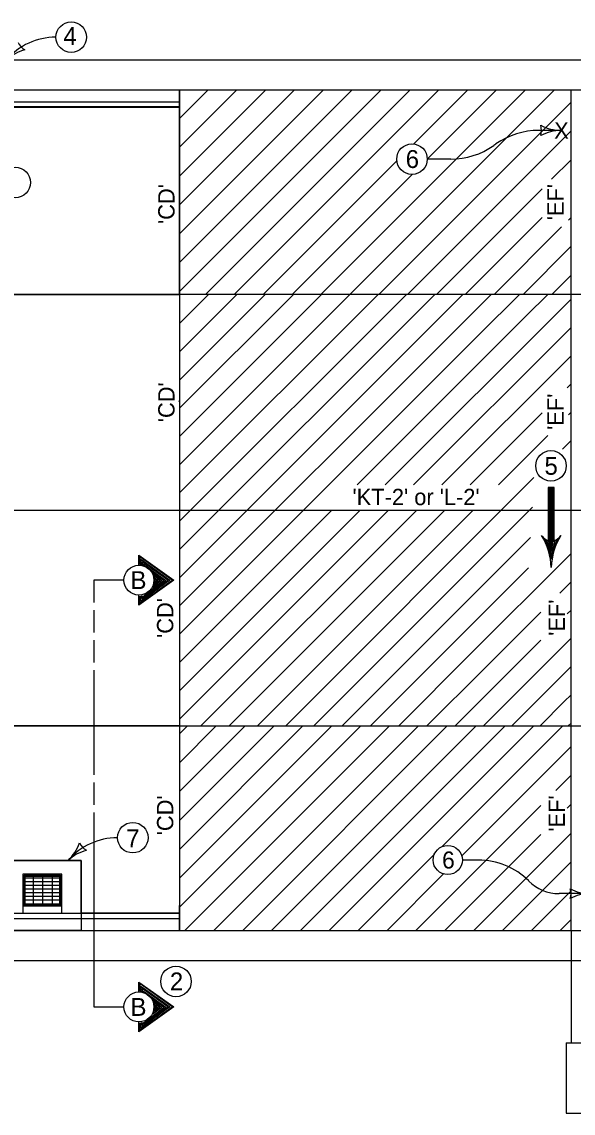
# Model space of a CAD drawing. Extents: x 9234 to 81668, y 5635 to 15999.
# Drawn here: x 22692 to 23262, y 12327 to 13456 of the extents above; entities that cross this region are included whole.
import ezdxf

# ---------------------------------------------------------------- set-up
doc = ezdxf.new("R2010")
doc.units = 0
for name, color, linetype in [('PS_BOLT', 7, 'Continuous'), ('PS_DIM', 7, 'Continuous'), ('PS_PLATE', 7, 'Continuous'), ('SheetAddenda', 7, 'Continuous'), ('TC_PCCPavement', 7, 'Continuous')]:
    doc.layers.add(name, color=color, linetype=linetype)

msp = doc.modelspace()

# ---------------------------------------------------------------- linework, layer by layer
at = {"layer": 'PS_BOLT'}
for p, q in [((22068.7, 12727.8), (24069.8, 12727.8)), ((22766.7, 12638.2), (22766.7, 12437)), ((23164, 12589), (23147.6, 12589)), ((23279.1, 12554.2), (23247.6, 12554.2))]:
    msp.add_line(p, q, dxfattribs=at)
for points in [[(22797.7, 12878.4), (22766.7, 12878.4), (22766.7, 12855.2)], [(22766.7, 12847.4), (22766.7, 12824.2)], [(22766.7, 12816.4), (22766.7, 12793.2)], [(22766.7, 12785.4), (22766.7, 12677)], [(22766.7, 12669.2), (22766.7, 12646)], [(22766.7, 12448.5), (22766.7, 12437), (22797.7, 12437)]]:
    msp.add_lwpolyline(points, dxfattribs=at)
for points in [[(22672.7, 12588.6), (22753.6, 12588.6), (22753.6, 12516.2), (22672.7, 12516.2)], [(22694.5, 12573.3), (22732.2, 12573.3), (22732.2, 12542.8), (22694.5, 12542.8)]]:
    msp.add_lwpolyline(points, close=True, dxfattribs=at)
for centre, radius, start, end in [((22727.3, 13372.9), 67.1, 90, 139.4393), ((22790.9, 12544.9), 67.1, 90, 139.4393), ((23164, 12515.2), 73.8, 45, 90), ((23247.6, 12598.5), 44.3, 225, 270)]:
    msp.add_arc(centre, radius, start, end, dxfattribs=at)
at = {"layer": 'PS_DIM'}
for p, q in [((22132.4, 13416.5), (24069.8, 13416.6)), ((22132.4, 13385.6), (22855.1, 13385.6)), ((22855.1, 13385.6), (22855.1, 13385.6)), ((22855.1, 13385.6), (22855.1, 13385.6)), ((22855.1, 13385.6), (22855.1, 12727.8)), ((22855.1, 13177), (23063.7, 13385.6)), ((22855.1, 13206.8), (23033.8, 13385.6)), ((22855.1, 13236.7), (23004, 13385.6)), ((22855.1, 13266.5), (22974.1, 13385.6)), ((22855.1, 13296.3), (22944.3, 13385.6)), ((22855.1, 13385.6), (24069.8, 13385.6)), ((22855.1, 13326.2), (22914.4, 13385.6)), ((22855.1, 13356), (22884.6, 13385.6)), ((22882, 13174), (23093.5, 13385.6)), ((22911.8, 13174), (23123.3, 13385.6)), ((23001.4, 13174), (23212.9, 13385.6)), ((23031.2, 13174), (23242.7, 13385.6)), ((23097.3, 13329.7), (23153.2, 13385.6)), ((23111.3, 13313.8), (23183, 13385.6)), ((23260, 13174), (23260, 13385.6)), ((22051.8, 13367.7), (22855.1, 13367.7)), ((22132.4, 13373.2), (22855.1, 13373.2)), ((23061.1, 13174), (23260, 13372.9)), ((22855.1, 13174), (22855.1, 13360)), ((23090.9, 13174), (23260, 13343.1)), ((23249.6, 13343.6), (23226.7, 13343.6)), ((23182.3, 13329.5), (23180, 13327.9)), ((22941.7, 13174), (23079.7, 13312.1)), ((23135.6, 13313.9), (23111.3, 13313.9)), ((23239.8, 13293.1), (23260, 13313.2)), ((22971.5, 13174), (23095.6, 13298.1)), ((23120.7, 13174), (23230, 13283.3)), ((23150.6, 13174), (23230, 13253.5)), ((23257.3, 13250.9), (23260, 13253.6)), ((23180.4, 13174), (23250.1, 13243.7)), ((23210.3, 13174), (23260, 13223.7)), ((23240.1, 13174), (23260, 13193.9)), ((24076.4, 13174), (22021.8, 13174)), ((22855.1, 13085.4), (22943.7, 13174)), ((22855.1, 13056.2), (22972.9, 13174)), ((22855.1, 13027), (23002.1, 13174)), ((22855.1, 12997.8), (23031.3, 13174)), ((22855.1, 12968.6), (23060.5, 13174)), ((22855.1, 12939.3), (23089.8, 13174)), ((22855.1, 12910.1), (23119, 13174)), ((22855.1, 13114.7), (22914.4, 13174)), ((22855.1, 13143.9), (22885.2, 13174)), ((23121.8, 13147.6), (23148.2, 13174)), ((23139.3, 13135.9), (23177.4, 13174)), ((23165.4, 13132.8), (23206.6, 13174)), ((23214, 13152.2), (23235.9, 13174)), ((23260, 12727.8), (23260, 13174)), ((23067.9, 12976.9), (23256.5, 13165.5)), ((23256.5, 13165.5), (23260, 13168.9)), ((23038.7, 12976.9), (23214, 13152.2)), ((22855.1, 12880.9), (23121.8, 13147.6)), ((23097.1, 12976.9), (23260, 13139.7)), ((22855.1, 12851.7), (23139.3, 13135.9)), ((23030.3, 12997.7), (23165.4, 13132.8)), ((23165.4, 13132.8), (23158.5, 13125.9)), ((23126.3, 12976.9), (23260, 13110.5)), ((23256, 13077.3), (23260, 13081.3)), ((22854.6, 13063.6), (22855.1, 13064)), ((23155.6, 12976.9), (23230, 13051.4)), ((23257.3, 13049.4), (23260, 13052)), ((23184.8, 12976.9), (23235.8, 13027.9)), ((23251, 13013.9), (23260, 13022.8)), ((22855.1, 12822.5), (23030.3, 12997.7)), ((22964.9, 12727.8), (23221.6, 12984.5)), ((23239.5, 12919.4), (23239.5, 12974.2)), ((22039.6, 12950.9), (24398.5, 12950.9)), ((22855.1, 12793.2), (23012.7, 12950.9)), ((22855.1, 12764), (23041.9, 12950.9)), ((22855.1, 12734.8), (23071.2, 12950.9)), ((22877.2, 12727.8), (23100.4, 12950.9)), ((22990.8, 12812.2), (23129.6, 12950.9)), ((22994.1, 12727.8), (23220.2, 12953.8)), ((23005.4, 12797.5), (23158.8, 12950.9)), ((23023.3, 12727.8), (23218, 12922.5)), ((23236.4, 12919.5), (23236.4, 12919.5)), ((23242.8, 12919.6), (23242.8, 12919.6)), ((23153, 12799), (23260, 12905.9)), ((23052.5, 12727.8), (23215.9, 12891.1)), ((23248.2, 12864.9), (23260, 12876.7)), ((23169.6, 12786.3), (23228.7, 12845.4)), ((23255.9, 12843.5), (23260, 12847.5)), ((22906.5, 12727.8), (22990.8, 12812.2)), ((23198.2, 12785.7), (23228.7, 12816.2)), ((23220.8, 12779.1), (23260, 12818.3)), ((23081.8, 12727.8), (23157.1, 12803.1)), ((22935.7, 12727.8), (23005.4, 12797.5)), ((23237.3, 12766.4), (23260, 12789.1)), ((23111, 12727.8), (23169.6, 12786.3)), ((23140.2, 12727.8), (23198.2, 12785.7)), ((23169.4, 12727.8), (23225.2, 12783.5)), ((23198.6, 12727.8), (23240.5, 12769.6)), ((23252.9, 12752.8), (23260, 12759.8)), ((23227.9, 12727.8), (23252.9, 12752.8)), ((22855.1, 12727.8), (22855.1, 12541.8)), ((22855.1, 12727.8), (22855.1, 12516.2)), ((22855.1, 12540.3), (23042.5, 12727.8)), ((22855.1, 12600), (22982.8, 12727.8)), ((22855.1, 12629.9), (22952.9, 12727.8)), ((22855.1, 12659.7), (22923.1, 12727.8)), ((22855.1, 12570.2), (23012.6, 12727.8)), ((22855.1, 12689.6), (22893.2, 12727.8)), ((22855.1, 12719.4), (22863.4, 12727.8)), ((22860.8, 12516.2), (23072.3, 12727.8)), ((22890.6, 12516.2), (23102.2, 12727.8)), ((22920.5, 12516.2), (23132, 12727.8)), ((22950.3, 12516.2), (23161.9, 12727.8)), ((22980.2, 12516.2), (23191.7, 12727.8)), ((23010, 12516.2), (23221.6, 12727.8)), ((23126.4, 12602.7), (23251.4, 12727.8)), ((23257.1, 12727.8), (23260, 12730.6)), ((23260, 12516.2), (23260, 12727.8)), ((23146.9, 12593.4), (23260, 12706.5)), ((23244.2, 12660.9), (23260, 12676.6)), ((23099.6, 12516.2), (23228.7, 12645.3)), ((23255.9, 12642.7), (23260, 12646.8)), ((23129.4, 12516.2), (23228.7, 12615.5)), ((23159.3, 12516.2), (23260, 12616.9)), ((23039.9, 12516.2), (23118.8, 12595.1)), ((23189.1, 12516.2), (23260, 12587.1)), ((23069.7, 12516.2), (23128.1, 12574.6)), ((23219, 12516.2), (23260, 12557.2)), ((22137.8, 12534.1), (22855.1, 12534.1)), ((22218.4, 12528.6), (22855.1, 12528.6)), ((23248.8, 12516.2), (23260, 12527.4)), ((22218.4, 12516.2), (22855.1, 12516.2)), ((22855, 12516.2), (24069.8, 12516.2)), ((23260, 12516.2), (23260, 12399.9)), ((22547.3, 12485.2), (24069.8, 12485.2)), ((23254.8, 12399.9), (23271.3, 12399.9)), ((23254.8, 12399.9), (23254.8, 12327.2)), ((23254.8, 12327.2), (23271.3, 12327.2))]:
    msp.add_line(p, q, dxfattribs=at)
for points in [[(22855.1, 13367.7), (22855.1, 13367.7), (22855.1, 13385.6), (22855.1, 13385.6), (22855.1, 13360), (22855.1, 13360)], [(22855.1, 12534), (22855.1, 12541.8), (22855.1, 12541.8), (22855.1, 12516.2), (22855.1, 12516.2), (22855.1, 12534)]]:
    msp.add_lwpolyline(points, close=True, dxfattribs=at)
for points in [[(23260, 13174), (23260, 13174)], [(23242.6, 12919.5), (23242.6, 12974.2), (23236.4, 12974.2), (23236.4, 12919.5), (23241.7, 12919.7), (23241.9, 12973.5), (23236.9, 12973.4), (23237.2, 12920.7), (23240.8, 12920.6), (23241.1, 12972.8), (23237.8, 12972.6), (23237.8, 12921.4), (23240.1, 12921.3), (23240.4, 12972.2), (23238.5, 12972.1), (23238.6, 12922.1)], [(23246.6, 12921), (23242.9, 12918.7), (23237.5, 12918.4), (23232.8, 12920.4), (23236.1, 12912.3), (23238.9, 12902.9), (23239.5, 12900.2), (23240.8, 12907.1), (23244.3, 12917), (23245.8, 12919.9), (23234.3, 12918.8), (23239.3, 12904.2), (23243.6, 12918.5), (23235.7, 12917.9), (23239.3, 12907.9), (23241.6, 12917.1), (23237, 12917.5), (23239.1, 12911.2), (23240.4, 12916), (23238.3, 12916.3), (23238.9, 12914)], [(22813.2, 12893.9), (22813.2, 12904.2), (22849.3, 12878.4), (22813.2, 12852.6), (22813.2, 12862.9)], [(22814.2, 12861.9), (22814.1, 12854.4), (22847.4, 12878.4), (22814, 12902.6), (22814.2, 12894.6), (22815.7, 12894.2), (22815.1, 12900), (22845.2, 12878.4), (22815.1, 12856.5), (22815.4, 12862), (22816.5, 12862.3), (22816.4, 12858.6), (22843.2, 12878.5), (22816.4, 12897.4), (22816.9, 12894.2), (22818.1, 12893.8), (22817.9, 12894.9), (22840.9, 12878.2), (22817.5, 12860.6), (22818.7, 12862.5), (22838.9, 12878), (22826.5, 12887.8), (22827.3, 12886.1), (22836.8, 12877.9), (22827.6, 12870.9), (22828.4, 12872.8), (22834.8, 12877.7), (22828.4, 12883.2), (22829.1, 12880.8), (22833.2, 12877.6), (22829, 12874.4), (22829.2, 12876.1), (22831.6, 12877.6), (22829.3, 12879), (22829.4, 12877.5), (22830.2, 12877.6)], [(23260, 12727.8), (23260, 12727.8)], [(22813.2, 12452.5), (22813.2, 12462.8), (22849.3, 12437), (22813.2, 12411.2), (22813.2, 12421.5)], [(22814.2, 12420.5), (22814.1, 12413), (22847.4, 12437), (22814, 12461.2), (22814.2, 12453.2), (22815.7, 12452.8), (22815.1, 12458.6), (22845.2, 12437), (22815.1, 12415.1), (22815.4, 12420.6), (22816.5, 12420.9), (22816.4, 12417.2), (22843.2, 12437.1), (22816.4, 12456), (22816.9, 12452.8), (22818.1, 12452.4), (22817.9, 12453.5), (22840.9, 12436.8), (22817.5, 12419.2), (22818.7, 12421.1), (22838.9, 12436.6), (22826.5, 12446.4), (22827.3, 12444.6), (22836.8, 12436.5), (22827.6, 12429.5), (22828.4, 12431.4), (22834.8, 12436.3), (22828.4, 12441.8), (22829.1, 12439.4), (22833.2, 12436.2), (22829, 12433), (22829.2, 12434.7), (22831.6, 12436.2), (22829.3, 12437.6), (22829.4, 12436.1), (22830.2, 12436.2)]]:
    msp.add_lwpolyline(points, dxfattribs=at)
for centre, radius in [((22743.2, 13440), 15.8), ((23095.5, 13313.9), 15.8), ((22685.3, 13289.7), 15.8), ((23239.2, 12996.6), 15.8), ((22813.2, 12878.4), 15.5), ((22806.8, 12612.1), 15.8), ((23132.5, 12589), 15.1), ((22851.5, 12463.4), 15.8), ((22813.2, 12437), 15.5)]:
    msp.add_circle(centre, radius, dxfattribs=at)
for centre, radius, start, end in [((22703.8, 13441.9), 17.2, 205.0386, 240.5053), ((22706.6, 13383.8), 44.6, 104.6994, 132.7719), ((23226.8, 13266.1), 77.5, 90, 124.9993), ((23212.2, 13343.6), 17.2, 342.2666, 17.7334), ((23249.6, 13388.2), 44.6, 241.9275, 270), ((23212.2, 13343.6), 17.2, 342.2666, 17.7334), ((23249.6, 13388.2), 44.6, 241.9275, 270), ((23249.6, 13298.9), 44.6, 90, 118.0725), ((23249.6, 13298.9), 44.6, 90, 118.0725), ((23135.6, 13391.4), 77.5, 270, 304.9999), ((23239.5, 12930.8), 11.7, 211.7147, 328.2853), ((23172.9, 12889.6), 66.6, 1.6842, 31.7143), ((23306, 12889.6), 66.6, 148.2857, 178.3158), ((22709.6, 12621.3), 44.6, 312.7719, 340.8444), ((22770.2, 12555.8), 44.6, 104.6994, 132.7719), ((22767.4, 12614), 17.2, 205.0386, 240.5053), ((23243.5, 12554.2), 16.4, 342.2666, 17.7333), ((23279.1, 12596.7), 42.5, 241.9275, 270), ((23279.1, 12511.7), 42.5, 90, 118.0725)]:
    msp.add_arc(centre, radius, start, end, dxfattribs=at)
at = {"layer": 'PS_PLATE'}
for p, q in [((22695.4, 12574.6), (22733.6, 12574.5)), ((22695.4, 12572.2), (22731.2, 12572.2)), ((22695.4, 12572.2), (22695.4, 12543.9)), ((22695.4, 12570.7), (22731.2, 12570.7)), ((22695.4, 12566.9), (22731.2, 12566.9)), ((22695.4, 12563), (22731.2, 12563)), ((22703.7, 12572.2), (22703.7, 12543.8)), ((22713.6, 12572.2), (22713.6, 12543.8)), ((22723.6, 12572.2), (22723.6, 12543.8)), ((22731.2, 12572.2), (22731.2, 12543.8)), ((22695.4, 12559.2), (22731.2, 12559.2)), ((22695.4, 12555.4), (22731.2, 12555.3)), ((22695.4, 12551.5), (22731.2, 12551.5)), ((22695.4, 12547.7), (22731.2, 12547.7)), ((22695.4, 12543.9), (22731.2, 12543.8))]:
    msp.add_line(p, q, dxfattribs=at)
msp.add_lwpolyline([(22693.1, 12534.1), (22733.6, 12534.1), (22733.6, 12574.5), (22693.1, 12574.5)], close=True, dxfattribs=at)
at = {"layer": 'SheetAddenda'}
for p, q in [((22733.6, 12574.5), (22693.1, 12574.5)), ((22693.1, 12574.5), (22693.1, 12541.5)), ((22733.6, 12541.5), (22733.6, 12574.5)), ((22693.1, 12541.5), (22733.6, 12541.5))]:
    msp.add_line(p, q, dxfattribs=at)
msp.add_lwpolyline([(22733.6, 12541.5), (22693.1, 12541.5), (22693.1, 12534.1), (22733.6, 12534.1)], close=True, dxfattribs=at)
at = {"layer": 'TC_PCCPavement'}
for p, q in [((22855.1, 13367.8), (22632.2, 13367.8)), ((22855.1, 13174), (22855.1, 13367.8)), ((22450.2, 13174), (22855.1, 13174)), ((22450.2, 13174), (22855.1, 13174)), ((22855.1, 13174), (22855.1, 12727.8)), ((22450.2, 12727.8), (22855.1, 12727.8)), ((22855.1, 12727.8), (22450.2, 12727.8)), ((22855.1, 12727.8), (22855.1, 12534)), ((22855.1, 12534), (22753.6, 12534))]:
    msp.add_line(p, q, dxfattribs=at)
msp.add_lwpolyline([(22753.6, 12534), (22753.6, 12588.6), (22672.7, 12588.6), (22672.7, 12534.1), (22450.2, 12534.1), (22450.2, 12727.8)], dxfattribs=at)

# ---------------------------------------------------------------- texts
at = {"layer": 'PS_BOLT'}
for s, height, p in [('4', 18.5, (22735.1, 13432)), ('X', 16.9, (23242.5, 13335.1)), ('6', 18.5, (23089, 13304.7)), ('5', 18.5, (23232.5, 12987.4)), ("'KT-2' or 'L-2'", 16.884, (23034, 12956)), ('B', 18.5, (22804.5, 12869.2)), ('7', 18.5, (22800.1, 12602.2)), ('6', 17.6, (23126.6, 12580.2)), ('2', 18.5, (22845.2, 12454.2)), ('B', 18.5, (22804.5, 12427.8))]:
    msp.add_text(s, height=height, dxfattribs=at).set_placement(p)
for s, p in [("'CD'", (22850, 13246.8)), ("'EF'", (23252.3, 13250.7)), ("'CD'", (22850, 13041.8)), ("'EF'", (23252.3, 13033.9)), ("'CD'", (22848.7, 12818.7)), ("'EF'", (23253.6, 12820.9)), ("'CD'", (22848.7, 12614.6)), ("'EF'", (23253.6, 12618.4))]:
    msp.add_text(s, height=16.88, rotation=90, dxfattribs=at).set_placement(p)

doc.saveas('drawing.dxf')
